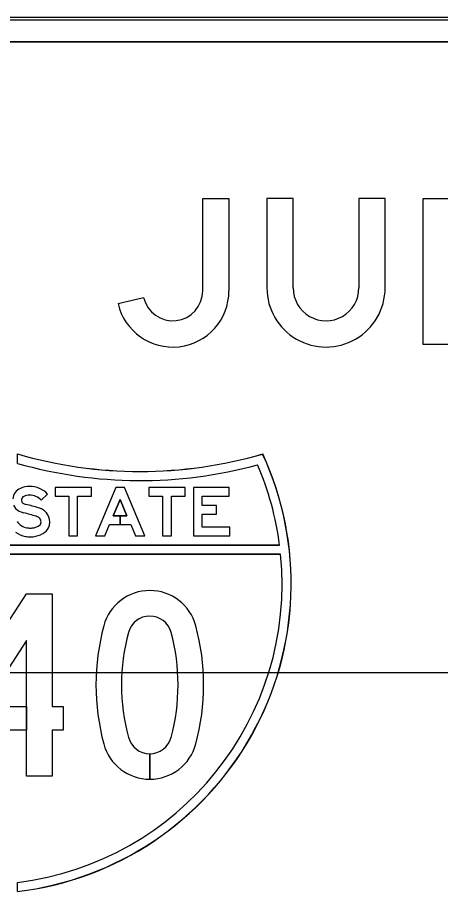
# Model space of a CAD drawing. Extents: x 2149961 to 2150220, y 145114 to 145240.
# Drawn here: x 2150200.89 to 2150203.79, y 145140.82 to 145146.82 of the extents above; entities that cross this region are included whole.
import ezdxf

# ---------------------------------------------------------------- set-up
doc = ezdxf.new("R2010")
doc.units = 0
for name, color, linetype in [('GSBWFILL', 7, 'Continuous'), ('GSCOLORFILL', 7, 'Continuous'), ('GSOUTLINE', 7, 'Continuous'), ('TEXT', 7, 'Continuous')]:
    doc.layers.add(name, color=color, linetype=linetype)

msp = doc.modelspace()

# ---------------------------------------------------------------- linework, layer by layer
at = {"layer": 'GSBWFILL'}
for p, q in [((2150211.9727, 145146.8166), (2150198.4727, 145146.8166)), ((2150198.4727, 145146.6499), (2150211.9727, 145146.6499)), ((2150203.2277, 145145.5749), (2150203.2277, 145144.9624)), ((2150201.5777, 145144.8553), (2150201.753, 145144.896)), ((2150201.7955, 145141.7696), (2150201.7955, 145141.5946)), ((2150201.7955, 145141.5946), (2150201.7955, 145141.7696))]:
    msp.add_line(p, q, dxfattribs=at)
for points in [[(2150202.1577, 145144.9424), (2150202.1577, 145145.5749), (2150202.3377, 145145.5749), (2150202.3377, 145144.9424)], [(2150202.7777, 145144.9624), (2150202.7777, 145145.5749), (2150202.5977, 145145.5749), (2150202.5977, 145144.9624)], [(2150203.4077, 145144.9624), (2150203.4077, 145145.5749), (2150203.2277, 145145.5749)], [(2150200.8893, 145143.7597), (2150200.8893, 145143.8247)], [(2150201.0953, 145143.5497), (2150201.0524, 145143.5077)], [(2150199.0938, 145143.1998), (2150202.6847, 145143.1998)], [(2150202.6918, 145143.1373), (2150199.0867, 145143.1373)], [(2150200.8893, 145140.8248), (2150200.8893, 145140.8877)]]:
    msp.add_lwpolyline(points, dxfattribs=at)
for points in [[(2150204.4777, 145145.5749), (2150204.4777, 145144.5749), (2150204.3227, 145144.5749), (2150203.8477, 145145.2599), (2150203.8477, 145144.5749), (2150203.6677, 145144.5749), (2150203.6677, 145145.5749), (2150203.8483, 145145.5749), (2150204.2977, 145144.9269), (2150204.2977, 145145.5749)], [(2150201.1464, 145143.5356), (2150201.2414, 145143.5356), (2150201.2414, 145143.2623), (2150201.3014, 145143.2623), (2150201.3014, 145143.5356), (2150201.3964, 145143.5356), (2150201.3964, 145143.5956), (2150201.1464, 145143.5956)], [(2150201.6393, 145143.4006), (2150201.5925, 145143.4006), (2150201.5925, 145143.3406), (2150201.6645, 145143.3406), (2150201.6974, 145143.2623), (2150201.7624, 145143.2623), (2150201.6224, 145143.5956), (2150201.5624, 145143.5956), (2150201.4225, 145143.2623), (2150201.4875, 145143.2623), (2150201.5204, 145143.3406), (2150201.5924, 145143.3406), (2150201.5924, 145143.4006), (2150201.5456, 145143.4006), (2150201.5924, 145143.5121)], [(2150201.7885, 145143.5356), (2150201.8835, 145143.5356), (2150201.8835, 145143.2623), (2150201.9435, 145143.2623), (2150201.9435, 145143.5356), (2150202.0385, 145143.5356), (2150202.0385, 145143.5956), (2150201.7885, 145143.5956)], [(2150202.3438, 145143.3223), (2150202.1538, 145143.3223), (2150202.1538, 145143.4119), (2150202.2522, 145143.4119), (2150202.2522, 145143.4719), (2150202.1538, 145143.4719), (2150202.1538, 145143.5356), (2150202.3388, 145143.5356), (2150202.3388, 145143.5956), (2150202.0938, 145143.5956), (2150202.0938, 145143.2623), (2150202.3438, 145143.2623)], [(2150200.4267, 145141.9298), (2150200.4267, 145142.0585), (2150200.9517, 145142.8664), (2150201.1267, 145142.8664), (2150201.1267, 145142.0923), (2150201.2017, 145142.0923), (2150201.2017, 145141.9298), (2150201.1267, 145141.9298), (2150201.1267, 145141.6164), (2150200.9517, 145141.6164), (2150200.9517, 145142.5452), (2150200.6574, 145142.0923), (2150200.9517, 145142.0923), (2150200.9517, 145141.9298)]]:
    msp.add_lwpolyline(points, close=True, dxfattribs=at)
for centre, radius, start, end in [((2150201.9527, 145144.9424), 0.385, 193.08735, 0), ((2150201.9527, 145144.9424), 0.205, 193.08735, 0), ((2150201.7291, 145146.7048), 3, 253.74289, 286.25778), ((2150200.6392, 145142.935), 2.125, 276.75723, 24.75312), ((2150201.7291, 145146.7048), 3.0625, 254.08357, 285.23573), ((2150200.6392, 145142.935), 2.0625, 7.37524, 23.27334), ((2150200.6392, 145142.935), 2.0625, 276.963, 5.6277)]:
    msp.add_arc(centre, radius, start, end, dxfattribs=at)
for centre, major_axis, ratio, start_param, end_param in [((2150203.0027, 145144.9624), (0, 0.405), 0.999994, 1.570796, 4.712389), ((2150203.0027, 145144.9624), (0, 0.225), 0.999994, 1.570796, 4.712389), ((2150200.9436, 145143.5084), (0, 0.0872), 0.999999, 0.407095, 1.468557), ((2150200.9721, 145143.4422), (0, 0.1592), 0.999999, 0, 0.407095), ((2150200.9721, 145143.429), (0, 0.1725), 0.999999, 5.487912, 6.283185), ((2150200.9436, 145143.5084), (0, 0.0272), 0.999999, 0.407095, 1.468557), ((2150200.9721, 145143.4422), (0, 0.0992), 0.999999, 0, 0.407095), ((2150200.9721, 145143.429), (0, 0.1125), 0.999999, 5.487912, 6.283185), ((2150200.9323, 145143.5), (0, 0.0745), 0.999999, 1.941238, 2.621157), ((2150200.9517, 145143.5076), (0, 0.0353), 0.999999, 1.468557, 1.941238), ((2150200.9323, 145143.5), (0, 0.0145), 0.999999, 1.941238, 2.621157), ((2150200.9668, 145143.5601), (0, 0.0838), 0.999999, 2.621157, 2.899109), ((2150200.5582, 145141.9082), (0, 1.618), 0.999999, 5.984666, 6.040702), ((2150200.987, 145143.3016), (0, 0.16), 0.999999, 5.812135, 5.984666), ((2150200.9668, 145143.5601), (0, 0.1438), 0.999999, 2.621157, 2.899109), ((2150200.5582, 145141.9082), (0, 1.558), 0.999999, 5.984666, 6.040702), ((2150200.987, 145143.3016), (0, 0.1), 0.999999, 5.812135, 5.984666), ((2150201.0192, 145143.365), (0, 0.0889), 0.999999, 5.402773, 5.812135), ((2150201.0109, 145143.3581), (0, 0.0997), 0.999999, 4.712389, 5.402773), ((2150201.0163, 145143.4731), (0, 0.1722), 0.999999, 2.283243, 2.489697), ((2150200.968, 145143.4098), (0, 0.0925), 0.999999, 2.489697, 2.979885), ((2150200.983, 145143.4149), (0, 0.098), 0.999999, 3.34483, 3.771092), ((2150201.0192, 145143.365), (0, 0.0289), 0.999999, 5.402773, 5.812135), ((2150201.0275, 145143.3539), (0, 0.0225), 0.999999, 3.771092, 4.424361), ((2150201.0109, 145143.3581), (0, 0.0397), 0.999999, 4.712389, 5.402773), ((2150201.0133, 145143.3581), (0, 0.0373), 0.999999, 4.424361, 4.712389), ((2150201.0133, 145143.3581), (0, 0.0973), 0.999999, 4.424361, 4.712389), ((2150200.968, 145143.4098), (0, 0.1525), 0.999999, 2.489697, 2.979885), ((2150200.9781, 145143.4716), (0, 0.1552), 0.999999, 2.979885, 3.141593), ((2150200.9781, 145143.439), (0, 0.1226), 0.999999, 3.141593, 3.34483), ((2150200.983, 145143.4149), (0, 0.158), 0.999999, 3.34483, 3.771092), ((2150201.0275, 145143.3539), (0, 0.0825), 0.999999, 3.771092, 4.424361), ((2150200.9781, 145143.4716), (0, 0.2152), 0.999999, 2.979885, 3.141593), ((2150200.9781, 145143.439), (0, 0.1826), 0.999999, 3.141593, 3.34483), ((2150201.7955, 145142.5618), (0, 0.3265), 0.999996, 4.97458, 7.59179), ((2150201.7955, 145142.5618), (0, 0.1515), 0.999996, 4.97458, 7.59179), ((2150202.9892, 145142.2414), (0, 1.5625), 0.999996, 1.308605, 1.832988), ((2150200.6017, 145142.2414), (0, 1.5625), 0.999996, 4.450198, 4.97458), ((2150202.9892, 145142.2414), (0, 1.3875), 0.999996, 1.308605, 1.832988), ((2150200.6017, 145142.2414), (0, 1.3875), 0.999996, 4.450198, 4.97458), ((2150201.7955, 145141.9211), (0, 0.3265), 0.999996, 1.832988, 3.141593), ((2150201.7955, 145141.9211), (0, 0.1515), 0.999996, 1.832988, 3.141593), ((2150201.7955, 145141.9211), (0, 0.1515), 0.999996, 3.142005, 4.450198), ((2150201.7955, 145141.9211), (0, 0.3265), 0.999996, 3.141784, 4.450198)]:
    msp.add_ellipse(centre, major_axis=major_axis, ratio=ratio, start_param=start_param, end_param=end_param, dxfattribs=at)
at = {"layer": 'GSCOLORFILL'}
for p, q in [((2150211.9727, 145146.8166), (2150198.4727, 145146.8166)), ((2150211.9727, 145146.8166), (2150198.4727, 145146.8166)), ((2150211.9727, 145146.8166), (2150198.4727, 145146.8166)), ((2150198.4727, 145146.7999), (2150211.9727, 145146.7999)), ((2150198.4727, 145146.6499), (2150211.9727, 145146.6499)), ((2150203.2277, 145145.5749), (2150203.2277, 145144.9624)), ((2150201.5777, 145144.8553), (2150201.753, 145144.896)), ((2150201.7955, 145141.7696), (2150201.7955, 145141.5946)), ((2150201.7955, 145141.5946), (2150201.7955, 145141.7696))]:
    msp.add_line(p, q, dxfattribs=at)
for points in [[(2150202.1577, 145144.9424), (2150202.1577, 145145.5749), (2150202.3377, 145145.5749), (2150202.3377, 145144.9424)], [(2150202.7777, 145144.9624), (2150202.7777, 145145.5749), (2150202.5977, 145145.5749), (2150202.5977, 145144.9624)], [(2150203.4077, 145144.9624), (2150203.4077, 145145.5749), (2150203.2277, 145145.5749)], [(2150200.8893, 145143.7597), (2150200.8893, 145143.8247)], [(2150201.0953, 145143.5497), (2150201.0524, 145143.5077)], [(2150202.6847, 145143.1998), (2150199.0938, 145143.1998)], [(2150199.0938, 145143.1998), (2150202.6847, 145143.1998)], [(2150199.0867, 145143.1373), (2150202.6918, 145143.1373)], [(2150202.6918, 145143.1373), (2150199.0867, 145143.1373)], [(2150200.8893, 145140.8248), (2150200.8893, 145140.8877)], [(2150200.8893, 145140.8248), (2150200.8893, 145140.8254)]]:
    msp.add_lwpolyline(points, dxfattribs=at)
for points in [[(2150204.4777, 145145.5749), (2150204.4777, 145144.5749), (2150204.3227, 145144.5749), (2150203.8477, 145145.2599), (2150203.8477, 145144.5749), (2150203.6677, 145144.5749), (2150203.6677, 145145.5749), (2150203.8483, 145145.5749), (2150204.2977, 145144.9269), (2150204.2977, 145145.5749)], [(2150201.1464, 145143.5356), (2150201.2414, 145143.5356), (2150201.2414, 145143.2623), (2150201.3014, 145143.2623), (2150201.3014, 145143.5356), (2150201.3964, 145143.5356), (2150201.3964, 145143.5956), (2150201.1464, 145143.5956)], [(2150201.6393, 145143.4006), (2150201.5925, 145143.4006), (2150201.5925, 145143.3406), (2150201.6645, 145143.3406), (2150201.6974, 145143.2623), (2150201.7624, 145143.2623), (2150201.6224, 145143.5956), (2150201.5624, 145143.5956), (2150201.4225, 145143.2623), (2150201.4875, 145143.2623), (2150201.5204, 145143.3406), (2150201.5924, 145143.3406), (2150201.5924, 145143.4006), (2150201.5456, 145143.4006), (2150201.5924, 145143.5121)], [(2150201.7885, 145143.5356), (2150201.8835, 145143.5356), (2150201.8835, 145143.2623), (2150201.9435, 145143.2623), (2150201.9435, 145143.5356), (2150202.0385, 145143.5356), (2150202.0385, 145143.5956), (2150201.7885, 145143.5956)], [(2150202.3438, 145143.3223), (2150202.1538, 145143.3223), (2150202.1538, 145143.4119), (2150202.2522, 145143.4119), (2150202.2522, 145143.4719), (2150202.1538, 145143.4719), (2150202.1538, 145143.5356), (2150202.3388, 145143.5356), (2150202.3388, 145143.5956), (2150202.0938, 145143.5956), (2150202.0938, 145143.2623), (2150202.3438, 145143.2623)], [(2150200.4267, 145141.9298), (2150200.4267, 145142.0585), (2150200.9517, 145142.8664), (2150201.1267, 145142.8664), (2150201.1267, 145142.0923), (2150201.2017, 145142.0923), (2150201.2017, 145141.9298), (2150201.1267, 145141.9298), (2150201.1267, 145141.6164), (2150200.9517, 145141.6164), (2150200.9517, 145142.5452), (2150200.6574, 145142.0923), (2150200.9517, 145142.0923), (2150200.9517, 145141.9298)]]:
    msp.add_lwpolyline(points, close=True, dxfattribs=at)
for centre, radius, start, end in [((2150201.9527, 145144.9424), 0.385, 193.08735, 0), ((2150201.9527, 145144.9424), 0.205, 193.08735, 0), ((2150201.7291, 145146.7048), 3, 253.74222, 286.25778), ((2150201.7291, 145146.7048), 3.0006, 253.74589, 286.24694), ((2150201.7291, 145146.7048), 3, 253.74289, 286.25778), ((2150200.6392, 145142.935), 2.125, 276.75723, 24.75312), ((2150200.6392, 145142.935), 2.125, 276.75723, 24.75312), ((2150200.6392, 145142.935), 2.1243, 276.75934, 24.73782), ((2150201.7291, 145146.7048), 3.0625, 254.08292, 285.23573), ((2150201.7291, 145146.7048), 3.0625, 254.08357, 285.23573), ((2150200.6392, 145142.935), 2.0625, 7.37524, 23.27334), ((2150200.6392, 145142.935), 2.0625, 7.37524, 23.27334), ((2150200.6392, 145142.935), 2.0625, 276.96206, 5.6277), ((2150200.6392, 145142.935), 2.0625, 276.963, 5.6277)]:
    msp.add_arc(centre, radius, start, end, dxfattribs=at)
for centre, major_axis, ratio, start_param, end_param in [((2150203.0027, 145144.9624), (0, 0.405), 0.999994, 1.570796, 4.712389), ((2150203.0027, 145144.9624), (0, 0.225), 0.999994, 1.570796, 4.712389), ((2150200.9436, 145143.5084), (0, 0.0872), 0.999999, 0.407095, 1.468557), ((2150200.9721, 145143.4422), (0, 0.1592), 0.999999, 0, 0.407095), ((2150200.9721, 145143.429), (0, 0.1725), 0.999999, 5.487912, 6.283185), ((2150200.9436, 145143.5084), (0, 0.0272), 0.999999, 0.407095, 1.468557), ((2150200.9721, 145143.4422), (0, 0.0992), 0.999999, 0, 0.407095), ((2150200.9721, 145143.429), (0, 0.1125), 0.999999, 5.487912, 6.283185), ((2150200.9323, 145143.5), (0, 0.0745), 0.999999, 1.941238, 2.621157), ((2150200.9517, 145143.5076), (0, 0.0353), 0.999999, 1.468557, 1.941238), ((2150200.9323, 145143.5), (0, 0.0145), 0.999999, 1.941238, 2.621157), ((2150200.9668, 145143.5601), (0, 0.0838), 0.999999, 2.621157, 2.899109), ((2150200.5582, 145141.9082), (0, 1.618), 0.999999, 5.984666, 6.040702), ((2150200.987, 145143.3016), (0, 0.16), 0.999999, 5.812135, 5.984666), ((2150200.9668, 145143.5601), (0, 0.1438), 0.999999, 2.621157, 2.899109), ((2150200.5582, 145141.9082), (0, 1.558), 0.999999, 5.984666, 6.040702), ((2150200.987, 145143.3016), (0, 0.1), 0.999999, 5.812135, 5.984666), ((2150201.0192, 145143.365), (0, 0.0889), 0.999999, 5.402773, 5.812135), ((2150201.0109, 145143.3581), (0, 0.0997), 0.999999, 4.712389, 5.402773), ((2150201.0163, 145143.4731), (0, 0.1722), 0.999999, 2.283243, 2.489697), ((2150200.968, 145143.4098), (0, 0.0925), 0.999999, 2.489697, 2.979885), ((2150200.983, 145143.4149), (0, 0.098), 0.999999, 3.34483, 3.771092), ((2150201.0192, 145143.365), (0, 0.0289), 0.999999, 5.402773, 5.812135), ((2150201.0275, 145143.3539), (0, 0.0225), 0.999999, 3.771092, 4.424361), ((2150201.0109, 145143.3581), (0, 0.0397), 0.999999, 4.712389, 5.402773), ((2150201.0133, 145143.3581), (0, 0.0373), 0.999999, 4.424361, 4.712389), ((2150201.0133, 145143.3581), (0, 0.0973), 0.999999, 4.424361, 4.712389), ((2150200.968, 145143.4098), (0, 0.1525), 0.999999, 2.489697, 2.979885), ((2150200.9781, 145143.4716), (0, 0.1552), 0.999999, 2.979885, 3.141593), ((2150200.9781, 145143.439), (0, 0.1226), 0.999999, 3.141593, 3.34483), ((2150200.983, 145143.4149), (0, 0.158), 0.999999, 3.34483, 3.771092), ((2150201.0275, 145143.3539), (0, 0.0825), 0.999999, 3.771092, 4.424361), ((2150200.9781, 145143.4716), (0, 0.2152), 0.999999, 2.979885, 3.141593), ((2150200.9781, 145143.439), (0, 0.1826), 0.999999, 3.141593, 3.34483), ((2150201.7955, 145142.5618), (0, 0.3265), 0.999996, 4.97458, 7.59179), ((2150201.7955, 145142.5618), (0, 0.1515), 0.999996, 4.97458, 7.59179), ((2150202.9892, 145142.2414), (0, 1.5625), 0.999996, 1.308605, 1.832988), ((2150200.6017, 145142.2414), (0, 1.5625), 0.999996, 4.450198, 4.97458), ((2150202.9892, 145142.2414), (0, 1.3875), 0.999996, 1.308605, 1.832988), ((2150200.6017, 145142.2414), (0, 1.3875), 0.999996, 4.450198, 4.97458), ((2150201.7955, 145141.9211), (0, 0.3265), 0.999996, 1.832988, 3.141593), ((2150201.7955, 145141.9211), (0, 0.1515), 0.999996, 1.832988, 3.141593), ((2150201.7955, 145141.9211), (0, 0.1515), 0.999996, 3.142005, 4.450198), ((2150201.7955, 145141.9211), (0, 0.3265), 0.999996, 3.141784, 4.450198)]:
    msp.add_ellipse(centre, major_axis=major_axis, ratio=ratio, start_param=start_param, end_param=end_param, dxfattribs=at)
at = {"layer": 'GSOUTLINE'}
for p, q in [((2150211.9727, 145146.8166), (2150198.4727, 145146.8166)), ((2150211.9727, 145146.6499), (2150198.4727, 145146.6499)), ((2150203.2277, 145145.5749), (2150203.2277, 145144.9624)), ((2150201.5777, 145144.8553), (2150201.753, 145144.896))]:
    msp.add_line(p, q, dxfattribs=at)
for points in [[(2150202.1577, 145144.9424), (2150202.1577, 145145.5749), (2150202.3377, 145145.5749), (2150202.3377, 145144.9424)], [(2150202.7777, 145144.9624), (2150202.7777, 145145.5749), (2150202.5977, 145145.5749), (2150202.5977, 145144.9624)], [(2150203.4077, 145144.9624), (2150203.4077, 145145.5749), (2150203.2277, 145145.5749)], [(2150201.0953, 145143.5497), (2150201.0524, 145143.5077)], [(2150202.6847, 145143.1998), (2150199.0938, 145143.1998)], [(2150199.0867, 145143.1373), (2150202.6918, 145143.1373)]]:
    msp.add_lwpolyline(points, dxfattribs=at)
for points in [[(2150204.4777, 145145.5749), (2150204.4777, 145144.5749), (2150204.3227, 145144.5749), (2150203.8477, 145145.2599), (2150203.8477, 145144.5749), (2150203.6677, 145144.5749), (2150203.6677, 145145.5749), (2150203.8483, 145145.5749), (2150204.2977, 145144.9269), (2150204.2977, 145145.5749)], [(2150201.1464, 145143.5356), (2150201.2414, 145143.5356), (2150201.2414, 145143.2623), (2150201.3014, 145143.2623), (2150201.3014, 145143.5356), (2150201.3964, 145143.5356), (2150201.3964, 145143.5956), (2150201.1464, 145143.5956)], [(2150201.5204, 145143.3406), (2150201.6645, 145143.3406), (2150201.6974, 145143.2623), (2150201.7624, 145143.2623), (2150201.6224, 145143.5956), (2150201.5624, 145143.5956), (2150201.4225, 145143.2623), (2150201.4875, 145143.2623)], [(2150201.7885, 145143.5356), (2150201.8835, 145143.5356), (2150201.8835, 145143.2623), (2150201.9435, 145143.2623), (2150201.9435, 145143.5356), (2150202.0385, 145143.5356), (2150202.0385, 145143.5956), (2150201.7885, 145143.5956)], [(2150202.3438, 145143.3223), (2150202.1538, 145143.3223), (2150202.1538, 145143.4119), (2150202.2522, 145143.4119), (2150202.2522, 145143.4719), (2150202.1538, 145143.4719), (2150202.1538, 145143.5356), (2150202.3388, 145143.5356), (2150202.3388, 145143.5956), (2150202.0938, 145143.5956), (2150202.0938, 145143.2623), (2150202.3438, 145143.2623)], [(2150201.6393, 145143.4006), (2150201.5924, 145143.5121), (2150201.5456, 145143.4006)], [(2150200.9517, 145141.6164), (2150200.9517, 145141.9298), (2150200.4267, 145141.9298), (2150200.4267, 145142.0585), (2150200.9517, 145142.8664), (2150201.1267, 145142.8664), (2150201.1267, 145142.0923), (2150201.2017, 145142.0923), (2150201.2017, 145141.9298), (2150201.1267, 145141.9298), (2150201.1267, 145141.6164)], [(2150200.9517, 145142.5452), (2150200.6574, 145142.0923), (2150200.9517, 145142.0923)]]:
    msp.add_lwpolyline(points, close=True, dxfattribs=at)
for centre, radius, start, end in [((2150201.9527, 145144.9424), 0.385, 193.08735, 0), ((2150201.9527, 145144.9424), 0.205, 193.08735, 0), ((2150201.7291, 145146.7048), 3, 253.74222, 286.25778), ((2150200.6392, 145142.935), 2.125, 276.75633, 24.75312), ((2150201.7291, 145146.7048), 3.0625, 254.08292, 285.23573), ((2150200.6392, 145142.935), 2.0625, 7.37524, 23.27334), ((2150200.6392, 145142.935), 2.0625, 276.96206, 5.6277)]:
    msp.add_arc(centre, radius, start, end, dxfattribs=at)
for centre, major_axis, ratio, start_param, end_param in [((2150203.0027, 145144.9624), (0, 0.405), 0.999994, 1.570796, 4.712389), ((2150203.0027, 145144.9624), (0, 0.225), 0.999994, 1.570796, 4.712389), ((2150200.9436, 145143.5084), (0, 0.0872), 0.999999, 0.407095, 1.468557), ((2150200.9721, 145143.4422), (0, 0.1592), 0.999999, 0, 0.407095), ((2150200.9721, 145143.429), (0, 0.1725), 0.999999, 5.487912, 6.283185), ((2150200.9436, 145143.5084), (0, 0.0272), 0.999999, 0.407095, 1.468557), ((2150200.9721, 145143.4422), (0, 0.0992), 0.999999, 0, 0.407095), ((2150200.9721, 145143.429), (0, 0.1125), 0.999999, 5.487912, 6.283185), ((2150200.9323, 145143.5), (0, 0.0745), 0.999999, 1.941238, 2.621157), ((2150200.9517, 145143.5076), (0, 0.0353), 0.999999, 1.468557, 1.941238), ((2150200.9323, 145143.5), (0, 0.0145), 0.999999, 1.941238, 2.621157), ((2150200.9668, 145143.5601), (0, 0.0838), 0.999999, 2.621157, 2.899109), ((2150200.5582, 145141.9082), (0, 1.618), 0.999999, 5.984666, 6.040702), ((2150200.987, 145143.3016), (0, 0.16), 0.999999, 5.812135, 5.984666), ((2150200.9668, 145143.5601), (0, 0.1438), 0.999999, 2.621157, 2.899109), ((2150200.5582, 145141.9082), (0, 1.558), 0.999999, 5.984666, 6.040702), ((2150200.987, 145143.3016), (0, 0.1), 0.999999, 5.812135, 5.984666), ((2150201.0192, 145143.365), (0, 0.0889), 0.999999, 5.402773, 5.812135), ((2150201.0109, 145143.3581), (0, 0.0997), 0.999999, 4.712389, 5.402773), ((2150201.0163, 145143.4731), (0, 0.1722), 0.999999, 2.283243, 2.489697), ((2150200.968, 145143.4098), (0, 0.0925), 0.999999, 2.489697, 2.979885), ((2150200.983, 145143.4149), (0, 0.098), 0.999999, 3.34483, 3.771092), ((2150201.0192, 145143.365), (0, 0.0289), 0.999999, 5.402773, 5.812135), ((2150201.0275, 145143.3539), (0, 0.0225), 0.999999, 3.771092, 4.424361), ((2150201.0109, 145143.3581), (0, 0.0397), 0.999999, 4.712389, 5.402773), ((2150201.0133, 145143.3581), (0, 0.0373), 0.999999, 4.424361, 4.712389), ((2150201.0133, 145143.3581), (0, 0.0973), 0.999999, 4.424361, 4.712389), ((2150200.968, 145143.4098), (0, 0.1525), 0.999999, 2.489697, 2.979885), ((2150200.9781, 145143.4716), (0, 0.1552), 0.999999, 2.979885, 3.141593), ((2150200.9781, 145143.439), (0, 0.1226), 0.999999, 3.141593, 3.34483), ((2150200.983, 145143.4149), (0, 0.158), 0.999999, 3.34483, 3.771092), ((2150201.0275, 145143.3539), (0, 0.0825), 0.999999, 3.771092, 4.424361), ((2150200.9781, 145143.4716), (0, 0.2152), 0.999999, 2.979885, 3.141593), ((2150200.9781, 145143.439), (0, 0.1826), 0.999999, 3.141593, 3.34483), ((2150201.7955, 145142.5618), (0, 0.3265), 0.999996, 4.97458, 7.59179), ((2150201.7955, 145142.5618), (0, 0.1515), 0.999996, 4.97458, 7.59179), ((2150202.9892, 145142.2414), (0, 1.5625), 0.999996, 1.308605, 1.832988), ((2150200.6017, 145142.2414), (0, 1.5625), 0.999996, 4.450198, 4.97458), ((2150202.9892, 145142.2414), (0, 1.3875), 0.999996, 1.308605, 1.832988), ((2150200.6017, 145142.2414), (0, 1.3875), 0.999996, 4.450198, 4.97458), ((2150201.7955, 145141.9211), (0, 0.3265), 0.999996, 1.832988, 4.450198), ((2150201.7955, 145141.9211), (0, 0.1515), 0.999996, 1.832988, 4.450198)]:
    msp.add_ellipse(centre, major_axis=major_axis, ratio=ratio, start_param=start_param, end_param=end_param, dxfattribs=at)
at = {"layer": 'TEXT'}
msp.add_line((2150205.2227, 145142.3249), (2150198.6399, 145142.3249), dxfattribs=at)

doc.saveas('drawing.dxf')
